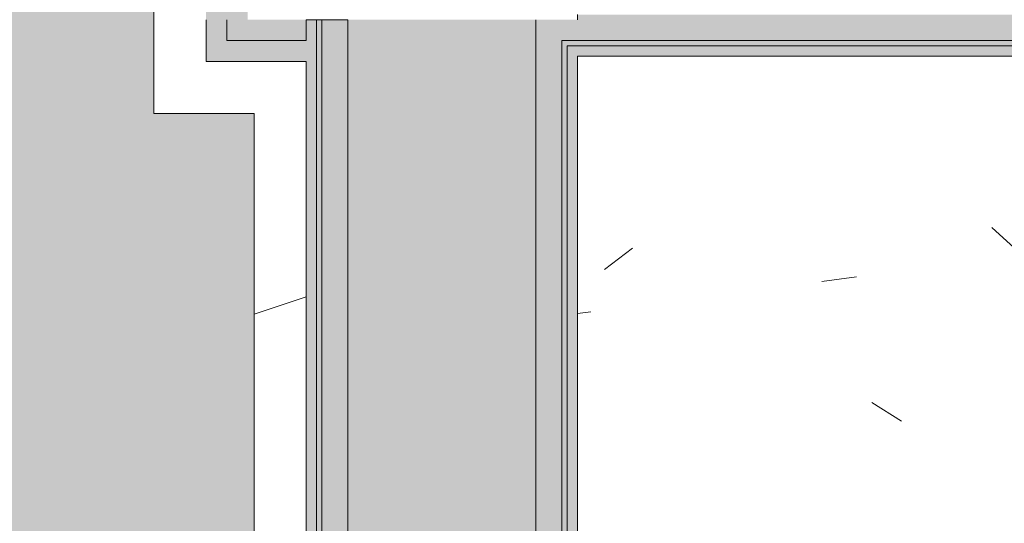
# Model space of a CAD drawing. Header units: millimetres. Extents: x 5980700 to 6194397, y -12939 to 2351883.
# Tile 383 of 587: x 6087739 to 6088211, y 1610 to 1851. Entities that reach past the tile are written whole.
import ezdxf

# ---------------------------------------------------------------- set-up
doc = ezdxf.new("R2010")
doc.units = ezdxf.units.MM
for name, color, linetype, lineweight in [('A-FLOR-PATT', 8, 'Continuous', 18), ('A-WALL', 113, 'Continuous', 18), ('A-WALL-PATT', 111, 'Continuous', 25)]:
    doc.layers.add(name, color=color, linetype=linetype, lineweight=lineweight)
pattern_1 = [(216.87, (166.6, 416.5), (1249.498511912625, 833.0022321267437), [208.25, -1874.25]), (206.565, (416.5, 291.55), (-416.4997849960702, -416.4999353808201), [465.661, -465.661]), (198.435, (416.5, 83.3), (-832.9995359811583, -416.5008561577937), [263.4179999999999, -1053.671])]

# ---------------------------------------------------------------- blocks, each defined once
blk = doc.blocks.new('FX-PNC-PILAR-TP3 - FX-PNC-PILAR-TP01-4319920-PLANTA DE CAIMENTO DE PISOS - 1 PAV_')
at = {"layer": 'A-WALL-PATT', "lineweight": 5}
h = blk.add_hatch(dxfattribs=at)
h.set_pattern_fill('FP_108', color=135, style=0, pattern_type=2)
h.set_pattern_definition([(49.99999999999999, (2e-05, -3e-05), (364.3679291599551, -31.87829433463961), [38.1, -419.1]), (355, (2e-05, -3e-05), (-70.48585119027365, 382.1133031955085), [30.48, -335.28]), (100.451, (30.364, -2.657), (293.8850033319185, 350.2333756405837), [32.38, -356.18]), (46.184, (2e-05, 101.6), (542.1584806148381, -84.08582678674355), [57.15, -628.65]), (96.636, (45.18, 94.59299999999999), (474.8048986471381, 494.8554198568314), [48.57, -534.27]), (351.184, (2e-05, 101.6), (474.8101998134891, 494.8500824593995), [45.72, -502.92]), (21, (50.8, 76.2), (303.2284677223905, -204.530461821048), [38.1, -419.1]), (326, (50.8, 76.2), (123.6038908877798, 368.3760440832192), [30.48, -335.28]), (71.45100000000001, (76.069, 59.15600000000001), (426.8341253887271, 163.8427355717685), [32.38, -356.18]), (37.50000000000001, (2e-05, -3e-05), (6.176645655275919, 169.1101515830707), [16.764, -314.452, 16.764, -323.596, -336.55]), (37.50000000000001, (2e-05, -3e-05), (6.176645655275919, 169.1101515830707), [-671.576, 16.764, -319.786]), (7.499999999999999, (2e-05, -3e-05), (133.63887623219, 200.3614940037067), [16.764, -177.292, 16.764, -306.832, -128.27]), (7.499999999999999, (2e-05, -3e-05), (133.63887623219, 200.3614940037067), [-517.6519999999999, 16.764, -111.506]), (327.5, (-113.284, -3e-05), (271.1818188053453, -11.45836264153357), [16.764, -110.236, 16.764, -379.476, -525.78]), (327.5, (-113.284, -3e-05), (271.1818188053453, -11.45836264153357), [-523.24, 16.764, -509.016]), (317.5, (-164.084, -3e-05), (296.2585102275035, 50.85284694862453), [16.764, -148.336, 16.764, -246.38, -373.38]), (317.5, (-164.084, -3e-05), (296.2585102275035, 50.85284694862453), [-428.244, 16.764, -356.616])])
h.paths.add_polyline_path([(-4365.769397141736, 1851.158178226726), (-4258.614829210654, 1851.158178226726), (-4258.614829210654, 1861.158178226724), (-4406.616646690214, 1861.158178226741), (-4406.613011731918, 1871.85817822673), (-4294.660441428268, 1871.860748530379), (-4287.096969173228, 1875.000911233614), (-4283.966646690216, 1882.567363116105), (-4284.615710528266, 2087.325156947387), (-4287.10060413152, 2093.324220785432), (-4294.666646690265, 2096.458178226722), (-4406.616646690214, 2096.465699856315), (-4406.613011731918, 2107.158178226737), (-4150.616646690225, 2107.158178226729), (-4150.616646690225, 2096.458178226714), (-4264.247130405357, 2095.762099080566), (-4270.704467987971, 2091.943824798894), (-4273.266646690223, 2085.758178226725), (-4272.617582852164, 1880.991199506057), (-4270.132689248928, 1874.992135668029), (-4262.566646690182, 1871.85817822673), (-4258.614829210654, 1871.85817822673), (-4258.614829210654, 1963.640514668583), (-4140.616646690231, 1963.640514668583), (-4140.616646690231, 2117.158178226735), (-4416.61664669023, 2117.158178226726), (-4416.61664669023, 1851.158178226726), (-4368.614829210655, 1851.158178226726)])
blk = doc.blocks.new('BE-PMSa-MOD-ARQ-CONEXAODOFUTURO-EX-000-R_rvt-2-PLANTA DE CAIMENTO DE PISOS - 1 PAV_')
at = {"layer": 'A-FLOR-PATT', "lineweight": 5}
h = blk.add_hatch(dxfattribs=at)
h.set_pattern_fill('FP_100', color=133, style=0, pattern_type=2)
h.set_pattern_definition([(49.99999999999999, (0, 0), (182.184668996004, -15.93908553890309), [19.05, -209.55]), (355, (0, 0), (-35.24242749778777, 191.0566080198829), [15.24, -167.64]), (100.451, (15.182, -1.328), (146.9425016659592, 175.1166878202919), [16.19, -178.09]), (46.184, (0, 50.8), (271.0788941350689, -42.04327417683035), [28.575, -314.325]), (96.636, (22.59, 47.297), (237.4025071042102, 247.4272132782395), [24.285, -267.135]), (351.184, (0, 50.8), (237.404605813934, 247.4251178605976), [22.86, -251.46]), (21, (25.4, 38.1), (151.6148798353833, -102.2655185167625), [19.05, -209.55]), (326, (25.4, 38.1), (61.80235996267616, 184.1877424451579), [15.24, -167.64]), (71.45100000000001, (38.035, 29.578), (213.4170626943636, 81.92136778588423), [16.19, -178.09]), (37.50000000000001, (0, 0), (3.08832282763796, 84.55507579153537), [8.382, -157.226, 8.382, -161.798, -168.275]), (37.50000000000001, (0, 0), (3.08832282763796, 84.55507579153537), [-335.788, 8.382, -159.893]), (7.499999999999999, (0, 0), (66.81943811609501, 100.1807470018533), [8.382, -88.646, 8.382, -153.416, -64.135]), (7.499999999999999, (0, 0), (66.81943811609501, 100.1807470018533), [-258.826, 8.382, -55.753]), (327.5, (-56.642, 0), (135.5904877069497, -5.7289126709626), [8.382, -55.118, 8.382, -189.738, -262.89]), (327.5, (-56.642, 0), (135.5904877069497, -5.7289126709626), [-261.62, 8.382, -254.508]), (317.5, (-82.042, 0), (148.1288864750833, 25.42676126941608), [8.382, -74.168, 8.382, -123.19, -186.69]), (317.5, (-82.042, 0), (148.1288864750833, 25.42676126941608), [-214.122, 8.382, -178.308])])
h.paths.add_polyline_path([(-1916.114845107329, -8177.825683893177), (-1683.614845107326, -8177.825683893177), (-1683.614845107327, -1915.841005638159), (-3033.614845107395, -1915.841005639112), (-3033.614845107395, -1900.841005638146), (-3933.614845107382, -1900.841005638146), (-3933.614845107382, -2050.841005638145), (-1818.614845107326, -2050.841005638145), (-1818.614845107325, -8042.852683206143), (-4146.617820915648, -8042.852683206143), (-4146.617820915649, -4063.841794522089), (-3970.61666258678, -4063.841794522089), (-3970.61666258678, -3457.84179452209), (-4146.617820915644, -3457.84179452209), (-4146.617820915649, -2138.841794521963), (-3970.61666258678, -2138.841794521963), (-3970.61666258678, -2050.841005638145), (-3963.614845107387, -2050.841005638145), (-3963.614845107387, -1900.841005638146), (-3973.614845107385, -1900.841005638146), (-3973.614845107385, -1915.841005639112), (-4105.616662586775, -1915.841005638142), (-4105.616662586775, -2003.84179452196), (-4281.617820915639, -2003.84179452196), (-4281.617820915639, -3592.841794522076), (-4105.61666258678, -3592.841794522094), (-4105.61666258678, -3928.841794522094), (-4281.617820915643, -3928.841794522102), (-4281.615120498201, -8177.82568389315), (-1916.459753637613, -8177.825683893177)])
h.paths.add_polyline_path([(8258.385255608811, -8167.825683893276), (15620.8643440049, -8167.825683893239), (15620.86434400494, -1925.841005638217), (12311.88333741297, -1925.841005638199), (12311.88333741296, -2018.841794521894), (11955.88333741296, -2018.841794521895), (11955.88333741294, -1925.841005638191), (9541.385154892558, -1925.841005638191), (9541.385154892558, -1915.841005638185), (9491.385154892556, -1915.841005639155), (9491.385154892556, -1900.841005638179), (8591.38515489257, -1900.841005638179), (8591.38515489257, -2050.841005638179), (11830.88333741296, -2050.841005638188), (11830.88333741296, -2143.841794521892), (12436.88333741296, -2143.841794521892), (12436.88333741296, -2050.841005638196), (15495.86434400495, -2050.841005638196), (15495.86434400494, -8042.825683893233), (8383.385255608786, -8042.825683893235), (8383.385255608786, -4063.841794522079), (8559.379702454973, -4063.841794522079), (8559.379702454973, -3457.841794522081), (8383.385255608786, -3457.84179452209), (8383.385255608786, -2138.841794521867), (8559.379702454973, -2138.84179452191), (8559.379702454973, -2050.841005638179), (8561.385154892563, -2050.753085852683), (8561.385154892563, -1900.841005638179), (8551.38515489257, -1900.841005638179), (8551.38515489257, -1915.841005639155), (8501.385154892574, -1915.841005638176), (8501.385154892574, -1925.841005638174), (8434.379702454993, -1925.841005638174), (8434.379702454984, -2013.841794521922), (8258.385255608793, -2013.841794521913), (8258.385255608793, -3582.841794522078), (8434.379702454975, -3582.841794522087), (8434.379702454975, -3938.841794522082), (8258.385255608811, -3938.841794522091), (8258.385255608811, -8156.700611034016)])
h.paths.add_polyline_path([(19984.7546155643, -8167.825683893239), (20089.38682609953, -8167.825683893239), (20089.38682609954, -5194.841794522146), (19913.3833374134, -5194.841794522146), (19913.3833374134, -4838.841794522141), (20089.38682609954, -4838.841794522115), (20089.38682609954, -2013.84179452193), (19913.3833374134, -2013.841794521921), (19913.3833374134, -1657.841794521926), (20089.38682609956, -1657.841794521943), (20089.38682609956, 1166.158205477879), (19913.38333741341, 1166.158205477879), (19913.38333741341, 1522.158205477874), (20089.38682609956, 1522.158205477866), (20089.38682609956, 4296.158205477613), (19913.38333741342, 4296.15820547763), (19913.3833374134, 4461.658994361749), (15971.88333741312, 4461.658994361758), (15971.88333741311, 4296.15820547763), (15800.86434400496, 4296.15820547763), (15800.86434400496, -605.8410056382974), (15790.86434400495, -605.8410056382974), (15790.86434400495, -655.841005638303), (15775.86434400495, -655.841005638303), (15775.86434400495, -1555.841005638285), (16091.88333741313, -1555.841005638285), (16091.88333741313, -1527.841794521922), (15925.86434400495, -1527.841794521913), (15925.86434400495, 4171.158205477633), (16096.88333741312, 4171.158205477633), (16097.48518693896, 4336.658994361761), (19788.38333741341, 4336.658994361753), (19788.38333741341, 4171.158205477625), (19964.38682609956, 4171.158205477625), (19964.38682609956, 1647.158205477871), (19788.38333741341, 1647.158205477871), (19788.38333741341, 1041.158205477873), (19964.38682609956, 1041.158205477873), (19964.38682609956, -1532.84179452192), (19788.38333741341, -1532.84179452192), (19788.38333741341, -2138.841794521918), (19964.38682609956, -2138.841794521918), (19964.38682609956, -4713.841794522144), (19788.3833374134, -4713.841794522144), (19788.3833374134, -5319.841794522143), (19964.38682609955, -5319.841794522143), (19964.38682609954, -8042.82568389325), (15925.86434400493, -8042.825683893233), (15925.86434400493, -2143.841794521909), (16091.88333741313, -2143.841794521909), (16091.88333741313, -1585.841005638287), (15775.86434400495, -1585.841005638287), (15775.86434400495, -1595.841005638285), (15790.86434400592, -1595.841005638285), (15790.86434400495, -1652.84179452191), (15966.88333741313, -1653.220801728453), (15966.88333741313, -2018.84179452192), (15800.86434400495, -2018.841794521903), (15800.86434400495, -8167.825683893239), (19925.14432074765, -8167.825683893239)])
h.paths.add_polyline_path([(-5690.728343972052, -8167.825683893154), (-4451.617820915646, -8167.825683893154), (-4451.617820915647, -1925.841005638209), (-4506.114845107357, -1925.84100563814), (-4506.114845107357, -1915.841005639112), (-4536.11484510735, -1915.841005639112), (-4536.11484510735, -1900.841005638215), (-4546.114845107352, -1900.841005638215), (-4546.114845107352, -2740.841005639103), (-4536.114845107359, -2740.841005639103), (-4536.114845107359, -2751.8410056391), (-4516.109778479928, -2751.8410056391), (-4516.109778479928, -2640.8410056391), (-4497.109778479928, -2640.8410056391), (-4497.109778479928, -2770.841005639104), (-4536.114845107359, -2770.841005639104), (-4536.114845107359, -2780.841005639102), (-4546.114845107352, -2780.841005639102), (-4546.114845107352, -2820.841005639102), (-4576.114845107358, -2820.841005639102), (-4576.617820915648, -8042.852683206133), (-11628.61484510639, -8042.852683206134), (-11628.6148451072, -2138.841794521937), (-11585.61666258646, -2138.841794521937), (-11585.61666258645, -2050.841005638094), (-8474.116662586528, -2050.841005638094), (-8474.116662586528, -2138.841794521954), (-7858.116662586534, -2138.841794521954), (-7858.116662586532, -2050.841005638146), (-4576.617820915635, -2050.841005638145), (-4576.617820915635, -1900.841005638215), (-5476.114845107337, -1900.841005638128), (-5476.114845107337, -1915.841005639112), (-5528.614845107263, -1915.841005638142), (-5528.614845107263, -1925.841005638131), (-7983.116662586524, -1925.841005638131), (-7983.116662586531, -2013.841794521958), (-8324.11666258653, -2013.841794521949), (-8324.11666258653, -2003.841794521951), (-8339.116662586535, -2003.84179452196), (-8339.116662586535, -1925.841005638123), (-11720.61666258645, -1925.841005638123), (-11720.61666258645, -2003.841794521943), (-11753.61484510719, -2003.841794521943), (-11753.61034441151, -8167.825683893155), (-5985.163661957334, -8167.825683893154)])
h.paths.add_polyline_path([(-15701.5291554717, -8167.825683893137), (-11933.6148451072, -8167.825683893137), (-11933.6148451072, -2013.841794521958), (-12076.61666258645, -2013.841794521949), (-12076.61666258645, -1657.841794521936), (-11923.61484510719, -1657.841794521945), (-11923.61484510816, -1515.8410056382), (-11908.61484510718, -1515.8410056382), (-11908.61484510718, -1505.841005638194), (-12058.61484510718, -1505.841005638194), (-12058.61484510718, -1532.841794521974), (-12201.61666258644, -1532.841794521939), (-12201.61666258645, -2138.841794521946), (-12058.61484510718, -2138.841794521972), (-12058.61484510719, -8042.851795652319), (-16321.61588608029, -8042.826571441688), (-16321.61588608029, -5319.841794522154), (-16145.61666258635, -5319.841794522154), (-16145.61666258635, -4713.841794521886), (-16321.61588608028, -4713.681888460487), (-16321.61588608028, -2138.84179452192), (-16145.61666258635, -2138.841794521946), (-16145.61666258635, -1532.841794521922), (-16321.61588608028, -1532.841794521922), (-16321.61588608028, 1041.158205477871), (-16145.61666258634, 1041.158205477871), (-16145.61666258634, 1647.158205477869), (-16321.61588608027, 1647.158205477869), (-16321.61588608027, 4171.158205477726), (-16145.61666258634, 4171.158205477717), (-16145.61666258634, 4336.658994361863), (-12201.61666258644, 4336.658994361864), (-12201.61666258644, 4171.158205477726), (-12058.61484510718, 4171.158205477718), (-12058.61484510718, -1475.841005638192), (-11908.61484510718, -1475.841005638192), (-11908.61484510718, -575.8410056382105), (-11923.61484510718, -575.8410056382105), (-11923.61484510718, -525.8410056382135), (-11933.61484510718, -525.8410056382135), (-11933.61484510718, 4296.158205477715), (-12076.61666258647, 4296.158205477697), (-12076.61666258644, 4461.658994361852), (-16270.61666258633, 4461.658994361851), (-16270.61666258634, 4296.158205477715), (-16446.62225526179, 4296.158205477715), (-16446.61588608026, 1522.158205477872), (-16270.61666258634, 1522.158205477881), (-16270.61666258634, 1166.158205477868), (-16446.62225526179, 1166.158205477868), (-16446.61588608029, -1657.841794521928), (-16270.61666258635, -1657.841794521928), (-16270.61666258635, -2013.841794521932), (-16446.6222552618, -2013.841794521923), (-16446.61588608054, -4838.841794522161), (-16270.61666258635, -4838.841794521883), (-16270.61666258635, -5194.841794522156), (-16446.62225526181, -5194.841794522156), (-16446.61573815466, -8167.825683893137), (-15735.98765560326, -8167.825683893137)])
h.paths.add_polyline_path([(8551.38515489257, -1770.841005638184), (9491.385154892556, -1770.841005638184), (9491.385154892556, -1755.841005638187), (9630.135154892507, -1755.841005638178), (9630.135154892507, -1740.841005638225), (11880.13515489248, -1741.712957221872), (11880.13515489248, -1755.841005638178), (11965.88333741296, -1755.841005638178), (11965.88333741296, -1662.841794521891), (12301.88333741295, -1662.841794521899), (12301.88333741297, -1755.841005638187), (12713.6541483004, -1755.841005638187), (12713.6541483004, -1740.841005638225), (14963.65414830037, -1741.712957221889), (14963.65414830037, -1755.841005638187), (15630.86434400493, -1755.841005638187), (15630.86434400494, -1595.841005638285), (15645.86434400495, -1595.841005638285), (15645.86434400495, -655.841005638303), (15630.86434400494, -655.841005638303), (15630.86434400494, -29.5925127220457), (15087.63515489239, -29.59251272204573), (15087.63515489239, -44.5925127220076), (12837.63515489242, -43.72056113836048), (12837.63515489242, -29.59251272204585), (11880.13515489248, -29.5925127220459), (11880.13515489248, -44.59251272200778), (9630.135154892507, -43.72056113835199), (9630.135154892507, -29.59251272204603), (9408.885154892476, -29.59251272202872), (9408.885154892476, -14.5925127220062), (8468.885154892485, -14.59251272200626), (8468.885154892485, -29.59251272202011), (8008.885154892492, -29.59251272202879), (8008.885154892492, -14.59251272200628), (7068.885154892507, -14.65234280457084), (7068.885154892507, -29.59251272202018), (4511.785154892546, -29.59251272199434), (4511.785154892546, 3549.158994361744), (3951.785154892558, 3549.158994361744), (3951.785154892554, 4471.658994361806), (2159.383337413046, 4471.658994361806), (2159.383337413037, 4306.158205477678), (1813.383337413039, 4306.15820547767), (1813.383337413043, 4471.658994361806), (284.8931309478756, 4471.658994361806), (284.8931309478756, 4486.658994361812), (77.29277039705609, 4486.658994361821), (77.29277039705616, 3238.903506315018), (70.48333741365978, 3238.903506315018), (70.48333741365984, 2137.158205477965), (121.3819838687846, 2137.158205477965), (121.3819838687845, 3231.348105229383), (111.0710947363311, 3241.658994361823), (106.381983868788, 3259.158994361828), (111.0710947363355, 3276.658994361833), (124.1088842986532, 3289.53068128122), (143.3753948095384, 3293.624861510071), (158.8819838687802, 3289.469883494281), (171.692873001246, 3276.658994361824), (176.3819838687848, 3259.158994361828), (171.692873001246, 3241.658994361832), (161.3819838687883, 3231.348105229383), (161.3819838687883, 2137.158205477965), (220.483337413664, 2137.158205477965), (220.4833374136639, 4336.658994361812), (1678.38333741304, 4336.658994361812), (1678.38333741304, 4171.158205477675), (2294.38333741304, 4171.158205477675), (2294.38333741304, 4336.658994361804), (3816.785154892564, 4336.658994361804), (3816.785154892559, 3414.158994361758), (4376.785154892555, 3414.158994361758), (4376.785154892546, -164.5925127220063), (15495.86434400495, -164.5925127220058), (15495.86434400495, -1620.841005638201), (12436.88333741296, -1620.841005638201), (12436.88333741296, -1527.841794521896), (11830.88333741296, -1527.841794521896), (11830.88333741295, -1620.841005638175), (8559.379702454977, -1620.841005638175), (8559.379702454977, -1532.841794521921), (7943.379702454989, -1532.841794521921), (7943.379702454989, -1620.841005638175), (2289.383337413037, -1620.841005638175), (2289.383337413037, -1527.841794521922), (2261.385126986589, -1527.841794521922), (2261.385126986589, -1770.841005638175), (3121.385126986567, -1770.841005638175), (3121.385126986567, -1755.8410056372), (4481.585154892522, -1755.841005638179), (4481.585154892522, -1770.841005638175), (5321.585154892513, -1770.841005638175), (5321.585154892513, -1755.841005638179), (7021.385154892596, -1755.841005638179), (7021.385154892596, -1770.841005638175), (7961.385154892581, -1770.841005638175), (7961.385154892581, -1755.841005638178), (8078.379702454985, -1755.841005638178), (8078.379702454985, -1667.841794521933), (8424.379702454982, -1667.841794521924), (8424.379702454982, -1755.841005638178), (8551.38515489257, -1755.841005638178)])
h.paths.add_polyline_path([(2231.385126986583, -1770.841005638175), (2231.385126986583, -1527.841794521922), (1766.385126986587, -1527.841794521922), (1766.385126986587, -1770.841005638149), (1776.385126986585, -1770.841005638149), (1776.385126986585, -1755.8410056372), (1818.383337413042, -1755.841005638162), (1818.383337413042, -1662.841794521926), (2154.383337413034, -1662.841794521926), (2154.383337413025, -1755.84100563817), (2221.385126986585, -1755.841005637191), (2221.385126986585, -1770.841005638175)])
h.paths.add_polyline_path([(-3963.614845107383, -1770.84100563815), (-3033.614845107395, -1770.84100563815), (-3033.614845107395, -1755.841005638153), (-1418.814900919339, -1755.841005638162), (-1418.814900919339, -1770.841005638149), (-578.8149009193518, -1770.841005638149), (-578.8149009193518, -1755.841005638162), (876.3851269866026, -1755.841005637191), (876.3851269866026, -1770.841005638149), (1736.38512698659, -1770.841005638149), (1736.38512698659, -1527.841794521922), (1683.383337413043, -1527.841794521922), (1683.383337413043, -1620.841005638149), (-3970.616662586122, -1620.84100563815), (-3970.61666258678, -1532.841794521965), (-4586.616662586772, -1532.841794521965), (-4586.616662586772, -1620.841005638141), (-7858.116662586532, -1620.841005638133), (-7858.116662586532, -1532.841794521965), (-8474.116662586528, -1532.841794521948), (-8474.116662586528, -1620.841005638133), (-11585.61666258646, -1620.841005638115), (-11585.61666258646, -1532.841794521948), (-11628.61484510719, -1532.841794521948), (-11628.61484510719, -164.6103600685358), (220.4833374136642, -164.6103600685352), (220.4833374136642, -29.61036006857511), (-2321.114845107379, -29.61036006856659), (-2321.114845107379, -14.61036006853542), (-3061.114845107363, -14.61036006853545), (-3061.114845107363, -29.61036006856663), (-3320.616662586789, -29.61036006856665), (-3320.616662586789, -14.61036006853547), (-4060.616662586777, -14.61036006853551), (-4060.616662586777, -29.61036006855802), (-4536.114845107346, -29.61036006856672), (-4536.114845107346, -14.61036006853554), (-5476.114845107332, -14.61036006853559), (-5476.114845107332, -29.6103600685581), (-5636.114845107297, -29.61036006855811), (-5636.114845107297, -44.61036006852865), (-7886.11484510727, -43.73840848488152), (-7886.11484510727, -29.61036006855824), (-8872.364845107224, -29.61036006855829), (-8872.364845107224, -44.6103600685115), (-11122.3648451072, -43.73840848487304), (-11122.3648451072, -29.61036006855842), (-11763.61484510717, -29.61036006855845), (-11763.61484510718, -575.8410056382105), (-11778.61484510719, -575.8410056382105), (-11778.61484510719, -1515.8410056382), (-11763.61484510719, -1515.8410056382), (-11763.61484510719, -1667.841794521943), (-11720.61666258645, -1667.841794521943), (-11720.61666258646, -1755.841005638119), (-11122.36484510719, -1755.841005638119), (-11122.36484510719, -1740.841005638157), (-8872.36484510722, -1741.712957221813), (-8872.36484510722, -1755.841005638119), (-8339.116662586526, -1755.841005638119), (-8339.116662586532, -1667.841794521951), (-7993.116662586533, -1667.841794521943), (-7993.116662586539, -1755.841005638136), (-7886.114845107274, -1755.841005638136), (-7886.114845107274, -1740.841005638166), (-5636.114845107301, -1741.712957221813), (-5636.114845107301, -1755.841005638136), (-5476.114845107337, -1755.841005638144), (-5476.114845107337, -1770.841005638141), (-4536.11484510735, -1770.841005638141), (-4536.11484510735, -1755.841005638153), (-4451.616662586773, -1755.841005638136), (-4451.616662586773, -1667.84179452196), (-4105.616662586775, -1667.84179452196), (-4105.616662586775, -1755.841005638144), (-3973.614845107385, -1755.841005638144), (-3973.614845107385, -1770.84100563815)])
h.paths.add_polyline_path([(-5396.293025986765, 115.3896399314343), (-4576.11484510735, 115.3896399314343), (-4576.11484510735, 431.4034837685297), (-4586.616662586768, 431.4034837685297), (-4586.616662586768, 265.3896399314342), (-11628.61484510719, 265.3896399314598), (-11628.61484510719, 4171.158205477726), (-11585.61666258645, 4171.158205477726), (-11585.61666258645, 4336.658994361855), (-8474.116662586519, 4336.658994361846), (-8474.116662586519, 4171.158205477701), (-7858.116662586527, 4171.158205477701), (-7858.116662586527, 4336.658994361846), (-4586.616662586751, 4336.658994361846), (-4586.616662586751, 4171.158205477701), (-4538.614845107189, 4171.158205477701), (-4538.614845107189, 2287.158205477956), (-4586.616662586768, 2287.158205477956), (-4586.616662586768, 1681.158205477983), (-4538.614845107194, 1681.158205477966), (-4538.614845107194, 995.3896399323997), (-4536.114845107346, 995.3896399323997), (-4536.114845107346, 985.3896399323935), (-4497.109778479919, 985.3896399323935), (-4497.109778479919, 855.3896399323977), (-4516.109778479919, 855.3896399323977), (-4516.109778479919, 966.3896399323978), (-4536.114845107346, 966.3896399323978), (-4536.114845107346, 955.3896399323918), (-4538.614845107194, 955.3896399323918), (-4538.614845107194, 431.4034837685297), (-4546.114845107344, 431.4034837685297), (-4546.114845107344, 115.3896399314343), (-4536.114845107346, 115.3896399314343), (-4536.114845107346, 130.3896399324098), (-4486.114845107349, 130.3896399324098), (-4486.114845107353, 140.3896399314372), (-4461.616662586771, 140.3896399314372), (-4461.616662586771, 306.4034837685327), (-4413.614845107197, 306.4034837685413), (-4413.614845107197, 1806.158205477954), (-4461.616662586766, 1806.158205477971), (-4461.616662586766, 2162.158205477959), (-4413.614845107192, 2162.158205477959), (-4413.614845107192, 4296.158205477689), (-4461.616662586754, 4296.158205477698), (-4461.616662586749, 4461.658994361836), (-7983.116662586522, 4461.658994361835), (-7983.116662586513, 4296.158205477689), (-8349.116662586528, 4296.158205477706), (-8349.116662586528, 4461.658994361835), (-11710.61666258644, 4461.658994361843), (-11710.61666258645, 4296.158205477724), (-11753.61484510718, 4296.158205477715), (-11753.61484510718, 140.3896399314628), (-5526.11484510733, 140.3896399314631), (-5526.11484510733, 130.3896399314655), (-5476.114845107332, 130.3896399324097), (-5476.114845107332, 115.3896399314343), (-5466.11484510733, 115.3896399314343)])
h.paths.add_polyline_path([(8478.885154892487, 115.4074872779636), (8478.885154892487, 431.4034837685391), (8378.385255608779, 431.4034837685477), (8378.385255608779, 1037.158205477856), (8561.383337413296, 1037.158205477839), (8561.383337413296, 1651.158205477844), (8378.385255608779, 1651.158205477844), (8378.385255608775, 4171.158205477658), (8559.383337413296, 4171.158205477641), (8559.383337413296, 4336.658994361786), (11825.88333741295, 4336.658994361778), (11825.88333741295, 4171.158205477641), (12441.88333741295, 4171.158205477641), (12441.88333741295, 4336.658994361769), (15495.86434400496, 4336.65899436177), (15495.86434400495, 265.4074872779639), (8559.379702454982, 265.4074872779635), (8559.379702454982, 431.4034837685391), (8508.885154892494, 431.4034837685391), (8508.885154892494, 115.4074872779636), (9408.885154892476, 115.4074872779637), (9408.885154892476, 130.4074872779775), (9438.885154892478, 130.4074872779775), (9438.885154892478, 140.4074872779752), (15620.86434400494, 140.4074872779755), (15620.86434400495, 4461.658994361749), (12316.88333741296, 4461.658994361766), (12316.88333741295, 4296.158205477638), (11950.88333741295, 4296.158205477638), (11950.88333741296, 4461.658994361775), (8434.383337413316, 4461.658994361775), (8434.383337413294, 4296.158205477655), (8253.385255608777, 4296.158205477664), (8253.385255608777, 1526.158205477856), (8436.383337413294, 1526.158205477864), (8436.383337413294, 1162.158205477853), (8253.385255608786, 1162.158205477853), (8253.385255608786, 306.4034837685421), (8434.379702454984, 306.4034837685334), (8434.379702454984, 140.4074872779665), (8438.885154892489, 140.4074872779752), (8438.885154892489, 130.4074872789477), (8468.885154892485, 130.4074872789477), (8468.885154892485, 115.4074872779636)])
h.paths.add_polyline_path([(7078.885154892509, 115.4074872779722), (7968.885154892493, 115.4074872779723), (7968.885154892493, 955.4074872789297), (7958.885154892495, 955.4074872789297), (7958.885154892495, 966.4074872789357), (7948.385255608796, 966.4074872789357), (7948.385255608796, 265.4074872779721), (4806.785154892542, 265.4074872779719), (4806.785154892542, 4336.658994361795), (7948.385255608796, 4336.658994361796), (7948.385255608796, 985.4074872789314), (7958.885154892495, 985.4074872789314), (7958.885154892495, 995.4074872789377), (7968.885154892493, 995.4074872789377), (7968.885154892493, 1035.407487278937), (7998.885154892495, 1035.407487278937), (7998.885154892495, 995.4074872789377), (8008.885154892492, 995.4074872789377), (8008.885154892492, 985.4074872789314), (8047.890221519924, 985.4074872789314), (8047.890221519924, 855.4074872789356), (8028.890221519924, 855.4074872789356), (8028.890221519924, 966.4074872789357), (8008.885154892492, 966.4074872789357), (8008.885154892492, 955.4074872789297), (7998.885154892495, 955.4074872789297), (7998.885154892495, 115.4074872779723), (8008.885154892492, 115.4074872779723), (8008.885154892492, 130.4074872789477), (8083.385255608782, 130.4074872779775), (8083.385255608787, 4471.65899436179), (4671.785154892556, 4471.658994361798), (4671.785154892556, 130.4074872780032), (7068.885154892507, 130.4074872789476), (7068.885154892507, 115.4074872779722)])
h.paths.add_polyline_path([(1857.919751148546, 1037.158205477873), (2296.383337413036, 1037.158205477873), (2296.383337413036, 1651.158205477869), (1676.383337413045, 1651.158205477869), (1676.383337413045, 1037.158205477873), (1826.383337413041, 1037.158205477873)])
h.paths.add_polyline_path([(2161.383337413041, 1172.158205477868), (1811.383337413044, 1172.158205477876), (1811.383337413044, 1516.158205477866), (2161.383337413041, 1516.158205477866), (2161.383337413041, 1177.256799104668)])
h.paths.add_polyline_path([(137.9111174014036, 3278.855100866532), (131.3834321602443, 3276.480338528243), (131.3834321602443, 3259.158994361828), (137.9112161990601, 3259.158994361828), (137.9112161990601, 3277.667937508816)])
h.paths.add_polyline_path([(141.3819838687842, 3259.158994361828), (161.3819838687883, 3259.158994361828), (158.7024919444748, 3268.550988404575), (155.5241194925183, 3273.003317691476), (148.2594671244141, 3277.615929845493), (141.461635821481, 3278.855091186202), (137.9111174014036, 3278.855100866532), (137.9112161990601, 3259.158994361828), (139.4408410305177, 3259.158994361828)])
h.paths.add_polyline_path([(127.2398482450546, 3259.158994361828), (131.3834321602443, 3259.60654442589), (131.3834321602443, 3276.480338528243), (126.061811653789, 3272.015600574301), (122.0634673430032, 3263.023564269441), (122.1477157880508, 3259.158994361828), (126.061811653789, 3259.158994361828)])
h = blk.add_hatch(dxfattribs=at)
h.set_pattern_fill('FP_97', color=71, style=0, pattern_type=2)
h.set_pattern_definition([(49.99999999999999, (0, 0), (364.3679291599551, -31.87829433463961), [38.1, -419.1]), (355, (0, 0), (-70.48585119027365, 382.1133031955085), [30.48, -335.28]), (100.451, (30.364, -2.657), (293.8850033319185, 350.2333756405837), [32.38, -356.18]), (46.184, (0, 101.6), (542.1584806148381, -84.08582678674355), [57.15, -628.65]), (96.636, (45.18, 94.59299999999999), (474.8048986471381, 494.8554198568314), [48.57, -534.27]), (351.184, (0, 101.6), (474.8101998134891, 494.8500824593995), [45.72, -502.92]), (21, (50.8, 76.2), (303.2284677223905, -204.530461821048), [38.1, -419.1]), (326, (50.8, 76.2), (123.6038908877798, 368.3760440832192), [30.48, -335.28]), (71.45100000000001, (76.069, 59.15600000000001), (426.8341253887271, 163.8427355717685), [32.38, -356.18]), (37.50000000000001, (0, 0), (6.176645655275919, 169.1101515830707), [16.764, -314.452, 16.764, -323.596, -336.55]), (37.50000000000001, (0, 0), (6.176645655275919, 169.1101515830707), [-671.576, 16.764, -319.786]), (7.499999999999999, (0, 0), (133.63887623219, 200.3614940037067), [16.764, -177.292, 16.764, -306.832, -128.27]), (7.499999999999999, (0, 0), (133.63887623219, 200.3614940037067), [-517.6519999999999, 16.764, -111.506]), (327.5, (-113.284, 0), (271.1818188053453, -11.45836264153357), [16.764, -110.236, 16.764, -379.476, -525.78]), (327.5, (-113.284, 0), (271.1818188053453, -11.45836264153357), [-523.24, 16.764, -509.016]), (317.5, (-164.084, 0), (296.2585102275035, 50.85284694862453), [16.764, -148.336, 16.764, -246.38, -373.38]), (317.5, (-164.084, 0), (296.2585102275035, 50.85284694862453), [-428.244, 16.764, -356.616])])
h.paths.add_polyline_path([(-3578.614845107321, 115.3896399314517), (-3320.616662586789, 115.3896399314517), (-3320.616662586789, 130.3896399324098), (-3291.114845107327, 130.3896399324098), (-3291.114845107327, 1499.158994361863), (-3631.114845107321, 1499.158994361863), (-3631.114845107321, 1833.640541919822), (-4258.614845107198, 1832.686319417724), (-4258.614845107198, 286.4034837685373), (-4115.616662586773, 286.4034837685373), (-4115.616662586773, 115.3896399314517), (-4110.616662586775, 115.3896399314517), (-4110.616662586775, 130.3896399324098), (-4060.616662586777, 130.3896399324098), (-4060.616662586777, 115.3896399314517), (-4050.616662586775, 115.3896399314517), (-4050.616662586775, 755.3896399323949), (-4060.616662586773, 755.3896399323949), (-4060.616662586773, 766.389639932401), (-4080.621729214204, 766.389639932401), (-4081.713092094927, 655.3896399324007), (-4099.621729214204, 655.3896399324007), (-4099.621729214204, 785.3896399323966), (-4060.616662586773, 785.3896399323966), (-4060.616662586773, 795.3896399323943), (-4050.616662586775, 795.3896399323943), (-4050.616662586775, 835.3896399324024), (-4020.616662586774, 835.3896399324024), (-4020.616662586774, 795.3896399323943), (-4010.616662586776, 795.3896399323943), (-4010.616662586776, 785.3896399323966), (-3971.611595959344, 785.3896399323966), (-3971.611595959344, 655.3896399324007), (-3990.611595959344, 655.3896399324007), (-3991.61666258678, 766.389639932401), (-4010.616662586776, 766.389639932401), (-4010.616662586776, 755.3896399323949), (-4020.616662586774, 755.3896399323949), (-4020.616662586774, 115.3896399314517), (-3629.681118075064, 115.3896399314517)])
h = blk.add_hatch(dxfattribs=at)
h.set_pattern_fill('FP_98', color=133, style=0, pattern_type=2)
h.set_pattern_definition([(270, (-4258.615, -935.841), (1000, 6.123233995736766e-14), []), (0, (-4258.615, -935.841), (0, 1000), [])])
h.paths.add_polyline_path([(-3578.614845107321, 115.3896399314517), (-3320.616662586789, 115.3896399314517), (-3320.616662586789, 130.3896399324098), (-3291.114845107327, 130.3896399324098), (-3291.114845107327, 1499.158994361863), (-3631.114845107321, 1499.158994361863), (-3631.114845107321, 1833.640541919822), (-4258.614845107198, 1832.686319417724), (-4258.614845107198, 286.4034837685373), (-4115.616662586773, 286.4034837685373), (-4115.616662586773, 115.3896399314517), (-4110.616662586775, 115.3896399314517), (-4110.616662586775, 130.3896399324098), (-4060.616662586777, 130.3896399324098), (-4060.616662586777, 115.3896399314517), (-4050.616662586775, 115.3896399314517), (-4050.616662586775, 755.3896399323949), (-4060.616662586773, 755.3896399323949), (-4060.616662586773, 766.389639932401), (-4080.621729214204, 766.389639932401), (-4081.713092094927, 655.3896399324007), (-4099.621729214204, 655.3896399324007), (-4099.621729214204, 785.3896399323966), (-4060.616662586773, 785.3896399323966), (-4060.616662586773, 795.3896399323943), (-4050.616662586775, 795.3896399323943), (-4050.616662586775, 835.3896399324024), (-4020.616662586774, 835.3896399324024), (-4020.616662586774, 795.3896399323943), (-4010.616662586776, 795.3896399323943), (-4010.616662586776, 785.3896399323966), (-3971.611595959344, 785.3896399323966), (-3971.611595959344, 655.3896399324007), (-3990.611595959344, 655.3896399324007), (-3991.61666258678, 766.389639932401), (-4010.616662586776, 766.389639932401), (-4010.616662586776, 755.3896399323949), (-4020.616662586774, 755.3896399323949), (-4020.616662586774, 115.3896399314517), (-3629.681118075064, 115.3896399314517)])
at = {"layer": 'A-WALL', "lineweight": 5}
h = blk.add_hatch(color=50, dxfattribs=at)
h.paths.add_polyline_path([(-4383.61484510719, 1833.64054191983), (-4383.61484510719, 1851.158205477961), (-4388.614845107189, 1851.158205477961), (-4388.614845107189, 1833.64054191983)])
h.paths.add_polyline_path([(-4388.614845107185, 2127.158205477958), (-4383.614845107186, 2127.158205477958), (-4383.614845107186, 4331.158205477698), (-4388.614845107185, 4331.158205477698), (-4388.614845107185, 2133.158205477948)])
h = blk.add_hatch(color=9, dxfattribs=at)
h.paths.add_polyline_path([(-4381.114845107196, 1838.64054191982), (-4381.114845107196, 1851.158205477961), (-4383.61484510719, 1851.158205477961), (-4383.598739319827, 1838.640541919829), (-4382.367049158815, 1838.640541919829)])
h.paths.add_polyline_path([(-4381.114845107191, 2127.158205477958), (-4381.114845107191, 4331.158205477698), (-4383.614845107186, 4331.158205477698), (-4383.614845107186, 2127.158205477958)])
h = blk.add_hatch(color=50, dxfattribs=at)
h.paths.add_polyline_path([(-4368.614845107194, 1841.14054191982), (-4368.614845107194, 1851.158205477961), (-4381.114845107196, 1851.158205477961), (-4381.114845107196, 1841.14054191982)])
h.paths.add_polyline_path([(-4381.114845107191, 2127.158205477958), (-4368.614845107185, 2127.158205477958), (-4368.614845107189, 4331.158205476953), (-4381.114845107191, 4331.158205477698), (-4381.114845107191, 2137.158205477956)])
for points in [[(-4436.616662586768, 1841.158205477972), (-4426.616662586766, 1841.158205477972), (-4426.616662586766, 2127.158205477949), (-4436.616662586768, 2127.158205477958), (-4436.616662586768, 1843.136443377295)], [(-4406.613027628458, 1831.158205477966), (-4388.614845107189, 1831.158205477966), (-4388.614845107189, 1841.158205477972), (-4436.616662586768, 1841.158205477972), (-4436.616662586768, 1831.158205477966), (-4406.616662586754, 1831.158205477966)]]:
    blk.add_hatch(color=50, dxfattribs=at).paths.add_polyline_path(points)
at = {"layer": 'A-WALL'}
for points in [[(-4426.616662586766, 1851.158205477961), (-4416.616662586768, 1851.158205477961), (-4416.616662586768, 2117.15820547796), (-4426.616662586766, 2117.158205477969), (-4426.616662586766, 1931.696851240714)], [(-4416.616662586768, 1841.158205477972), (-4388.614845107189, 1841.158205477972), (-4388.614845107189, 1851.158205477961), (-4426.616662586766, 1851.158205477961), (-4426.616662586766, 1841.158205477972), (-4421.449336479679, 1841.158205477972)]]:
    blk.add_hatch(color=253, dxfattribs=at).paths.add_polyline_path(points)
at = {"layer": 'A-WALL', "lineweight": 5}
h = blk.add_hatch(color=50, dxfattribs=at)
h.paths.add_polyline_path([(-4193.148569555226, 1841.14054191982), (-3631.114845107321, 1841.14054191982), (-3631.114845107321, 1853.640541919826), (-4258.614845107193, 1853.640541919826), (-4258.614845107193, 1851.158205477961), (-4278.614845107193, 1851.158205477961), (-4278.614845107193, 1841.14054191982), (-4218.551754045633, 1841.14054191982)])
h.paths.add_polyline_path([(-3291.114845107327, 1841.14054191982), (-3278.614845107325, 1841.148018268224), (-3278.614845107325, 1853.640541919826), (-3541.114845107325, 1853.640541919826), (-3541.114845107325, 1841.14054191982), (-3335.24580008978, 1841.14054191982)])
h = blk.add_hatch(color=50, dxfattribs=at)
h.paths.add_polyline_path([(-4368.614845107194, 115.3896399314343), (-4368.614845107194, 240.7034837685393), (-4381.114845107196, 240.7034837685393), (-4381.114845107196, 115.3896399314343)])
h.paths.add_polyline_path([(-4368.614845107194, 251.4034837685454), (-4368.614845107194, 261.4034837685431), (-4381.114845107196, 261.4034837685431), (-4381.114845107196, 251.4034837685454), (-4369.470928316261, 251.4034837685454)])
h.paths.add_polyline_path([(-4381.114845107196, 271.4034837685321), (-4368.614845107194, 271.4034837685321), (-4368.614845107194, 1841.14054191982), (-4381.114845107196, 1841.14054191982), (-4381.114845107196, 276.403483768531)])
h = blk.add_hatch(color=50, dxfattribs=at)
h.paths.add_polyline_path([(-4272.364845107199, 107.8896399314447), (-4266.114845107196, 107.8896399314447), (-4266.114845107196, 239.2337784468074), (-4270.132705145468, 237.5695263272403), (-4273.266662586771, 230.0034837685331), (-4273.266662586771, 107.8896399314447)])
h.paths.add_polyline_path([(-4278.614845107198, 251.4034837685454), (-4266.114845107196, 251.4034837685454), (-4266.114845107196, 261.4034837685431), (-4278.614845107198, 261.4034837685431), (-4278.614845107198, 259.567377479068)])
h.paths.add_polyline_path([(-4266.114845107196, 276.403483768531), (-4266.114845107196, 1841.14054191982), (-4278.614845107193, 1841.14054191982), (-4278.614845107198, 276.403483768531)])
h = blk.add_hatch(color=9, dxfattribs=at)
h.paths.add_polyline_path([(-3291.114845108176, 1838.640541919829), (-3281.114845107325, 1838.640541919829), (-3281.114845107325, 1841.14054191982), (-3541.114845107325, 1841.14054191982), (-3541.114845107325, 1838.640541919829), (-3335.24580008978, 1838.640541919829)])
h.paths.add_polyline_path([(-4263.614845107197, 1838.640541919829), (-3631.114845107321, 1838.640541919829), (-3631.114845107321, 1841.14054191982), (-4266.114845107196, 1841.14054191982), (-4266.114845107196, 1838.640541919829)])
h = blk.add_hatch(color=9, dxfattribs=at)
h.paths.add_polyline_path([(-4381.114845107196, 115.3896399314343), (-4381.46926355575, 240.7034837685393), (-4383.614845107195, 240.7034837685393), (-4383.614845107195, 115.3896399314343)])
h.paths.add_polyline_path([(-4383.614845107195, 251.4034837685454), (-4381.114845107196, 251.4034837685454), (-4381.114845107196, 261.4034837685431), (-4383.614845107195, 261.4034837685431), (-4383.614845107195, 259.567377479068)])
h.paths.add_polyline_path([(-4381.114845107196, 271.4034837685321), (-4381.114845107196, 1838.64054191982), (-4383.614845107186, 1838.640541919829), (-4383.61484510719, 271.4034837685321)])
h = blk.add_hatch(color=9, dxfattribs=at)
h.paths.add_polyline_path([(-4263.81434421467, 110.3896399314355), (-4263.614845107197, 110.3896399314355), (-4263.97928188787, 240.1183576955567), (-4266.114845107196, 237.9745472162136), (-4266.114845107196, 110.3896399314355)])
h.paths.add_polyline_path([(-4266.114845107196, 251.4034837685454), (-4263.614845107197, 251.4034837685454), (-4263.614845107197, 261.4034837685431), (-4266.114845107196, 261.4034837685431), (-4266.114845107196, 259.567377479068)])
h.paths.add_polyline_path([(-4263.614845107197, 276.403483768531), (-4263.614845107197, 1838.640541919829), (-4266.114845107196, 1838.640541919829), (-4266.114845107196, 276.403483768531)])
at = {"layer": 'A-WALL'}
h = blk.add_hatch(color=10, dxfattribs=at)
h.paths.add_polyline_path([(-4218.551754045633, 1833.640541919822), (-3631.114845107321, 1833.640541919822), (-3631.114845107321, 1838.640541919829), (-4263.614845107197, 1838.640541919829), (-4263.614845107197, 1833.64054191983), (-4258.614845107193, 1833.64054191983)])
h.paths.add_polyline_path([(-3291.114845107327, 1833.640541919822), (-3291.114845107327, 1838.640541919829), (-3541.114845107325, 1838.640541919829), (-3541.114845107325, 1833.640541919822), (-3335.24580008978, 1833.640541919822)])
at = {"layer": 'A-WALL', "lineweight": 5}
h = blk.add_hatch(color=50, dxfattribs=at)
h.paths.add_polyline_path([(-4388.614845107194, 115.3896399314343), (-4383.614845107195, 115.3896399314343), (-4383.614845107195, 240.7034837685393), (-4388.614845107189, 240.7034837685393), (-4388.614845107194, 124.2785288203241)])
h.paths.add_polyline_path([(-4386.030304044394, 251.4034837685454), (-4383.614845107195, 251.4034837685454), (-4383.614845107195, 261.4034837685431), (-4388.614845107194, 261.4034837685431), (-4388.614845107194, 251.4034837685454)])
h.paths.add_polyline_path([(-4388.614845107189, 271.4034837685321), (-4383.61484510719, 271.4034837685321), (-4383.61484510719, 1833.64054191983), (-4388.614845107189, 1833.64054191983), (-4388.614845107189, 276.403483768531)])
at = {"layer": 'A-WALL'}
h = blk.add_hatch(color=10, dxfattribs=at)
h.paths.add_polyline_path([(-4258.614845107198, 115.3896399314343), (-4258.614845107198, 240.7034837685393), (-4263.614845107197, 240.2693123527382), (-4263.614845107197, 115.3896399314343)])
h.paths.add_polyline_path([(-4262.566662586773, 251.4034837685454), (-4258.614845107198, 251.4034837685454), (-4258.614845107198, 261.4034837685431), (-4263.614845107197, 261.4034837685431), (-4263.614845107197, 251.4034837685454)])
h.paths.add_polyline_path([(-4263.614845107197, 276.403483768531), (-4258.614845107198, 276.403483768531), (-4258.614845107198, 1833.64054191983), (-4263.614845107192, 1833.64054191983), (-4263.614845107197, 350.3137911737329)])
at = {"layer": 'A-WALL-PATT', "lineweight": 5}
h = blk.add_hatch(dxfattribs=at)
h.set_pattern_fill('FP_129', color=71, style=0, pattern_type=2)
h.set_pattern_definition(pattern_1)
h.paths.add_polyline_path([(-4461.616662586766, 1806.158205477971), (-4436.616662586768, 1831.158205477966), (-4436.616662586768, 2162.158205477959), (-4461.616662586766, 2162.158205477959), (-4461.616662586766, 1831.158205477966)])
h = blk.add_hatch(color=9, dxfattribs=at)
h.paths.add_polyline_path([(-4317.451046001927, 95.38963993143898), (-4283.966662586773, 95.38963993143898), (-4283.966662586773, 230.0034837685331), (-4287.100620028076, 237.5695263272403), (-4294.666662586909, 240.7034837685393), (-4368.614845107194, 240.7034837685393), (-4368.614845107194, 115.3896399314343), (-4323.614845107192, 115.3896399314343), (-4323.614845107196, 95.38963993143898)])
h.paths.add_polyline_path([(-4281.69674465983, 251.4034837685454), (-4278.614845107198, 251.4034837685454), (-4278.614845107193, 1851.158205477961), (-4368.614845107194, 1851.158205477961), (-4368.614845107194, 251.4034837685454), (-4294.666662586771, 251.4034837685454)])
h = blk.add_hatch(dxfattribs=at)
h.set_pattern_fill('FP_129', color=71, style=0, pattern_type=2)
h.set_pattern_definition(pattern_1)
h.paths.add_polyline_path([(-4413.614845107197, 1806.158205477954), (-4388.614845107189, 1831.158205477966), (-4436.616662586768, 1831.158205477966), (-4461.616662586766, 1806.158205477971), (-4434.728445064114, 1806.158205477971)])
h = blk.add_hatch(dxfattribs=at)
h.set_pattern_fill('FP_129', color=71, style=0, pattern_type=2)
h.set_pattern_definition(pattern_1)
h.paths.add_polyline_path([(-4401.114845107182, 306.4034837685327), (-4388.614845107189, 306.4034837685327), (-4388.614845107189, 1831.158205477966), (-4413.614845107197, 1806.158205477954), (-4413.614845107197, 306.4034837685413)])
at = {"layer": 'A-WALL', "color": 90, "lineweight": 5}
for p, q in [((-4461.616662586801, 2162.158205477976), (-4461.616662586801, 1806.15820547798)), ((-4426.616662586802, 1841.158205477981), (-4426.616662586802, 1851.158205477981)), ((-4388.614845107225, 1841.158205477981), (-4388.614845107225, 1851.158205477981)), ((-4388.614845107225, 1851.15820547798), (-4388.614845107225, 1841.140541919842)), ((-4383.614845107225, 1851.15820547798), (-4383.614845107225, 1841.140541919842)), ((-4381.114845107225, 1851.15820547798), (-4381.114845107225, 1841.140541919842)), ((-4368.614845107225, 1851.15820547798), (-4368.614845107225, 1841.140541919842)), ((-4278.614845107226, 1851.15820547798), (-4278.614845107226, 1841.140541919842)), ((-4426.616662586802, 1841.158205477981), (-4388.614845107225, 1841.158205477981)), ((-4383.614845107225, 1841.140541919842), (-4383.614845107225, 1838.640541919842)), ((-4381.114845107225, 1841.140541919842), (-4381.114845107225, 1838.640541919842)), ((-4368.614845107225, 1841.140541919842), (-4368.614845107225, 1833.640541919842)), ((-4278.614845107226, 1841.140541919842), (-4278.614845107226, 1833.640541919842)), ((-4258.614845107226, 1841.140541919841), (-4266.114845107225, 1841.140541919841)), ((-4266.114845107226, 1841.140541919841), (-4266.114845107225, 1838.640541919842)), ((-3631.114845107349, 1841.14054191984), (-4258.614845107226, 1841.140541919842)), ((-4383.614845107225, 1838.640541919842), (-4383.614845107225, 1833.640541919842)), ((-4381.114845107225, 1838.640541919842), (-4381.114845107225, 1833.640541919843)), ((-4266.114845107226, 1838.640541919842), (-4266.114845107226, 1833.640541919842)), ((-4258.614845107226, 1838.640541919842), (-4263.614845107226, 1838.640541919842)), ((-4263.614845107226, 1838.640541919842), (-4263.614845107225, 1833.640541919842)), ((-3631.114845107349, 1838.64054191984), (-4258.614845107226, 1838.640541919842)), ((-4383.614845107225, 1833.640541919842), (-4383.614845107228, 271.4034837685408)), ((-4381.114845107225, 1833.640541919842), (-4381.114845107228, 271.4034837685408)), ((-4368.614845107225, 1833.640541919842), (-4368.614845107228, 271.4034837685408)), ((-4278.614845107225, 1833.640541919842), (-4278.614845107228, 276.403483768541)), ((-4266.114845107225, 1833.640541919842), (-4266.114845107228, 276.403483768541)), ((-4263.614845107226, 1833.640541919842), (-4263.614845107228, 276.403483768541)), ((-4461.616662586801, 1806.158205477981), (-4413.614845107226, 1806.158205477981)), ((-4413.614845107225, 1806.158205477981), (-4413.614845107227, 306.4034837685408))]:
    blk.add_line(p, q, dxfattribs=at)
at = {"layer": 'A-WALL', "color": 130, "lineweight": 9}
for p, q in [((-4436.616662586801, 1851.158205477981), (-4436.616662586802, 1841.158205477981)), ((-4436.616662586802, 1841.158205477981), (-4436.616662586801, 1831.158205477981)), ((-4436.616662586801, 1831.158205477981), (-4388.614845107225, 1831.158205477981)), ((-4388.614845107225, 1831.158205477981), (-4388.614845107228, 281.4034837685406)), ((-4258.614845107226, 1833.640541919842), (-3631.114845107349, 1833.64054191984)), ((-4258.614845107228, 286.403483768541), (-4258.614845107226, 1833.640541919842))]:
    blk.add_line(p, q, dxfattribs=at)
at = {"layer": 'A-WALL', "color": 250, "lineweight": 5}
for p, q in [((-4383.614845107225, 1851.15820547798), (-4388.614845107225, 1851.15820547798)), ((-4381.114845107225, 1851.15820547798), (-4383.614845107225, 1851.15820547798)), ((-4368.614845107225, 1851.15820547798), (-4381.114845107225, 1851.15820547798)), ((-4258.614845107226, 1853.640541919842), (-4258.614845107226, 1851.15820547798))]:
    blk.add_line(p, q, dxfattribs=at)
blk.add_blockref('FX-PNC-PILAR-TP3 - FX-PNC-PILAR-TP01-4319920-PLANTA DE CAIMENTO DE PISOS - 1 PAV_', (-1.589655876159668e-05, 2.72512435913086e-05), dxfattribs=at)

msp = doc.modelspace()

# ---------------------------------------------------------------- block references
at = {"color": 50, "lineweight": 5}
msp.add_blockref('BE-PMSa-MOD-ARQ-CONEXAODOFUTURO-EX-000-R_rvt-2-PLANTA DE CAIMENTO DE PISOS - 1 PAV_', (6092264.959189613, 0), dxfattribs=at)

doc.saveas('drawing.dxf')
